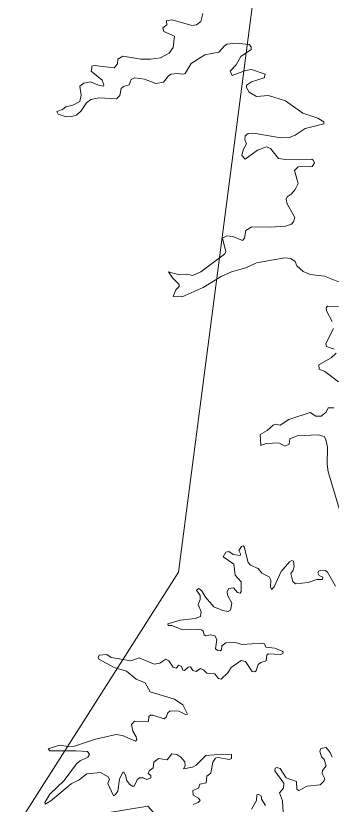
# Model space of a CAD drawing. Extents: x 553962 to 842807, y 8883888 to 9032388.
# Drawn here: x 797771 to 798264, y 9016929 to 9018160 of the extents above; entities that cross this region are included whole.
import ezdxf

# ---------------------------------------------------------------- set-up
doc = ezdxf.new("R2010")
doc.units = 0
doc.header["$LTSCALE"] = 150
doc.layers.add('60', color=7, linetype='Continuous', lineweight=53)

msp = doc.modelspace()

# ---------------------------------------------------------------- linework, layer by layer
at = {"layer": '60', "lineweight": 13}
msp.add_line((797836.7, 9018005.8), (797836.2, 9018006.9), dxfattribs=at)
msp.add_line((797836.7, 9018005.8), (797836.2, 9018006.9), dxfattribs=at)
for points in [[(804061.8, 9014740.5), (803186.9, 9014617.9), (802010, 9015595.2), (801134, 9015710.1), (799752.9, 9016951.9), (799131.7, 9016899.4), (798606.8, 9017214.5), (798116.9, 9016768.1), (797976.9, 9016925.6), (797770.7, 9016891.6), (798024.7, 9017291.1), (798157, 9018305.4), (798965.3, 9018723.6), (799501.2, 9019775.1), (800976.7, 9020255.6), (802624.4, 9022205.3), (802707.9, 9023068.8)], [(797889.3, 9018077.4), (797889.7, 9018080.8), (797893.1, 9018082), (797924.4, 9018078.2), (797929.5, 9018084.7), (797929.9, 9018091.6), (797938, 9018096.4), (797966, 9018091.8), (797981.3, 9018091.6), (797996.6, 9018094.1), (798010.4, 9018101.1), (798016.8, 9018109.8), (798018.5, 9018127.7), (798002.1, 9018134.9), (798000.4, 9018140.6), (798006.6, 9018145.7), (798006.2, 9018151.7), (798014.9, 9018153), (798045.5, 9018144.5), (798053.1, 9018145.5), (798059.7, 9018150.8), (798062.9, 9018163)], [(797889.3, 9018077.4), (797889.7, 9018080.8), (797893.1, 9018082), (797924.4, 9018078.2), (797929.5, 9018084.7), (797929.9, 9018091.6), (797938, 9018096.4), (797966, 9018091.8), (797981.3, 9018091.6), (797996.6, 9018094.1), (798010.4, 9018101.1), (798016.8, 9018109.8), (798018.5, 9018127.7), (798002.1, 9018134.9), (798000.4, 9018140.6), (798006.6, 9018145.7), (798006.2, 9018151.7), (798014.9, 9018153), (798045.5, 9018144.5), (798053.1, 9018145.5), (798059.7, 9018150.8), (798062.9, 9018163)], [(798010.5, 9017758), (798009.3, 9017759.8), (798024.6, 9017755.9), (798037.8, 9017756.3), (798046.7, 9017754.2), (798059.7, 9017759.8), (798096.9, 9017787.6), (798099, 9017791.2), (798093.9, 9017812.6), (798100.2, 9017816.2), (798100.2, 9017816.2), (798109.6, 9017815), (798125.1, 9017808.8), (798127.9, 9017812.5), (798130.2, 9017824.3), (798139.3, 9017830.1), (798168.7, 9017829.4), (798192, 9017831.3), (798201.4, 9017834.3), (798204.3, 9017837.9), (798206.5, 9017844.8), (798194.6, 9017865.9), (798192.9, 9017873), (798194.4, 9017876.8), (798201, 9017881.3), (798207.3, 9017888.4), (798212, 9017897.8), (798206.1, 9017918), (798211.8, 9017923.5), (798233.7, 9017924.4), (798237.1, 9017930.1), (798236, 9017933.7), (798233.4, 9017935.6), (798192, 9017935), (798181, 9017936.7), (798168.5, 9017952.6), (798162.3, 9017955.2), (798148.3, 9017949.9), (798129.1, 9017935.9), (798124.1, 9017941.4), (798126, 9017950.5), (798131.1, 9017959.7), (798128.5, 9017966), (798129.2, 9017972), (798133.6, 9017975.6), (798141.9, 9017976.4), (798184.8, 9017969.2), (798198, 9017969.4), (798207.3, 9017973), (798222.6, 9017983.4), (798251.9, 9017990.7), (798251.9, 9017993.8), (798242.6, 9017999.8), (798219.2, 9018007.7), (798192, 9018026.6), (798165.5, 9018035.3), (798146.6, 9018033.4), (798135.1, 9018040.3), (798131.1, 9018047.8), (798131.1, 9018051.4), (798139, 9018056.7), (798158.9, 9018062.9), (798160.2, 9018068.4), (798138.9, 9018075.6), (798129.6, 9018074.1), (798109, 9018066.5), (798105.4, 9018072.9), (798114.9, 9018083), (798122.2, 9018095.8), (798138.3, 9018107.1), (798138.3, 9018111.1), (798135.3, 9018114.7), (798115.1, 9018116.6), (798101.1, 9018115.1), (798096.7, 9018112.6), (798087.7, 9018102.8), (798065.9, 9018098.6), (798044.8, 9018085.2), (798035.5, 9018069.7), (798032.2, 9018068.4), (798022.7, 9018069.5), (798013.6, 9018068.4), (798009.3, 9018065.6), (798001.5, 9018055.7), (797989.4, 9018053.6), (797972, 9018060.5), (797956.2, 9018062.7), (797950.9, 9018059.9), (797947.7, 9018051.6), (797938.8, 9018049.1), (797935.2, 9018046.1), (797933.3, 9018035.3), (797928, 9018029.8), (797900.6, 9018031.4), (797887.8, 9018029.1), (797881.1, 9018023.6), (797873, 9018011.1), (797865.8, 9018004.3), (797858.1, 9018002.1), (797849.6, 9018001.9), (797836.7, 9018005.8)], [(798010.5, 9017758), (798009.3, 9017759.8), (798024.6, 9017755.9), (798037.8, 9017756.3), (798046.7, 9017754.2), (798059.7, 9017759.8), (798096.9, 9017787.6), (798099, 9017791.2), (798093.9, 9017812.6), (798100.2, 9017816.2), (798100.2, 9017816.2), (798109.6, 9017815), (798125.1, 9017808.8), (798127.9, 9017812.5), (798130.2, 9017824.3), (798139.3, 9017830.1), (798168.7, 9017829.4), (798192, 9017831.3), (798201.4, 9017834.3), (798204.3, 9017837.9), (798206.5, 9017844.8), (798194.6, 9017865.9), (798192.9, 9017873), (798194.4, 9017876.8), (798201, 9017881.3), (798207.3, 9017888.4), (798212, 9017897.8), (798206.1, 9017918), (798211.8, 9017923.5), (798233.7, 9017924.4), (798237.1, 9017930.1), (798236, 9017933.7), (798233.4, 9017935.6), (798192, 9017935), (798181, 9017936.7), (798168.5, 9017952.6), (798162.3, 9017955.2), (798148.3, 9017949.9), (798129.1, 9017935.9), (798124.1, 9017941.4), (798126, 9017950.5), (798131.1, 9017959.7), (798128.5, 9017966), (798129.2, 9017972), (798133.6, 9017975.6), (798141.9, 9017976.4), (798184.8, 9017969.2), (798198, 9017969.4), (798207.3, 9017973), (798222.6, 9017983.4), (798251.9, 9017990.7), (798251.9, 9017993.8), (798242.6, 9017999.8), (798219.2, 9018007.7), (798192, 9018026.6), (798165.5, 9018035.3), (798146.6, 9018033.4), (798135.1, 9018040.3), (798131.1, 9018047.8), (798131.1, 9018051.4), (798139, 9018056.7), (798158.9, 9018062.9), (798160.2, 9018068.4), (798138.9, 9018075.6), (798129.6, 9018074.1), (798109, 9018066.5), (798105.4, 9018072.9), (798114.9, 9018083), (798122.2, 9018095.8), (798138.3, 9018107.1), (798138.3, 9018111.1), (798135.3, 9018114.7), (798115.1, 9018116.6), (798101.1, 9018115.1), (798096.7, 9018112.6), (798087.7, 9018102.8), (798065.9, 9018098.6), (798044.8, 9018085.2), (798035.5, 9018069.7), (798032.2, 9018068.4), (798022.7, 9018069.5), (798013.6, 9018068.4), (798009.3, 9018065.6), (798001.5, 9018055.7), (797989.4, 9018053.6), (797972, 9018060.5), (797956.2, 9018062.7), (797950.9, 9018059.9), (797947.7, 9018051.6), (797938.8, 9018049.1), (797935.2, 9018046.1), (797933.3, 9018035.3), (797928, 9018029.8), (797900.6, 9018031.4), (797887.8, 9018029.1), (797881.1, 9018023.6), (797873, 9018011.1), (797865.8, 9018004.3), (797858.1, 9018002.1), (797849.6, 9018001.9), (797836.7, 9018005.8)], [(797836.2, 9018006.9), (797835, 9018010.3), (797843.6, 9018013.4), (797849, 9018017.4), (797859.9, 9018020), (797870.6, 9018026), (797873, 9018035.5), (797870.9, 9018049.7), (797876.8, 9018054.6), (797887.4, 9018056.3), (797900, 9018051), (797900, 9018051), (797907.6, 9018049.7), (797908.2, 9018051.7), (797905.6, 9018058.9), (797888.7, 9018072.9), (797889.3, 9018077.4)], [(797836.2, 9018006.9), (797835, 9018010.3), (797843.6, 9018013.4), (797849, 9018017.4), (797859.9, 9018020), (797870.6, 9018026), (797873, 9018035.5), (797870.9, 9018049.7), (797876.8, 9018054.6), (797887.4, 9018056.3), (797900, 9018051), (797900, 9018051), (797907.6, 9018049.7), (797908.2, 9018051.7), (797905.6, 9018058.9), (797888.7, 9018072.9), (797889.3, 9018077.4)], [(798190.8, 9017781.8), (798146.6, 9017773.6), (798130, 9017765.9), (798107.9, 9017760), (798091.3, 9017752.3), (798063.7, 9017735.1), (798030.6, 9017720.7), (798016.6, 9017721.1), (798020.6, 9017731.7), (798025.7, 9017736.8), (798025.7, 9017740.2), (798015.3, 9017750.6), (798010.5, 9017758)], [(798190.8, 9017781.8), (798146.6, 9017773.6), (798130, 9017765.9), (798107.9, 9017760), (798091.3, 9017752.3), (798063.7, 9017735.1), (798030.6, 9017720.7), (798016.6, 9017721.1), (798020.6, 9017731.7), (798025.7, 9017736.8), (798025.7, 9017740.2), (798015.3, 9017750.6), (798010.5, 9017758)], [(798276.6, 9017743.6), (798252.8, 9017753.2), (798230.7, 9017755.9), (798219.7, 9017760.2), (798209.7, 9017769.3), (798206.9, 9017775.9), (798200.5, 9017780.6), (798190.8, 9017781.8)], [(798276.6, 9017743.6), (798252.8, 9017753.2), (798230.7, 9017755.9), (798219.7, 9017760.2), (798209.7, 9017769.3), (798206.9, 9017775.9), (798200.5, 9017780.6), (798190.8, 9017781.8)], [(798265.1, 9017682.4), (798256.2, 9017699), (798255.6, 9017703.7), (798257.5, 9017706.4), (798274.9, 9017705.6)], [(798265.1, 9017682.4), (798256.2, 9017699), (798255.6, 9017703.7), (798257.5, 9017706.4), (798274.9, 9017705.6)], [(798267.9, 9017639.3), (798256.2, 9017643.1), (798254.9, 9017647.9), (798266.8, 9017671.4)], [(798267.9, 9017639.3), (798256.2, 9017643.1), (798254.9, 9017647.9), (798266.8, 9017671.4)], [(798274.9, 9017588.3), (798253.5, 9017604), (798244.7, 9017607.9), (798244.3, 9017614.4), (798263.2, 9017625.3), (798271, 9017632.7)], [(798274.9, 9017588.3), (798253.5, 9017604), (798244.7, 9017607.9), (798244.3, 9017614.4), (798263.2, 9017625.3), (798271, 9017632.7)], [(798287.4, 9017352.3), (798258.5, 9017447.5), (798257, 9017459.4), (798257.5, 9017486.2), (798255.1, 9017498), (798252.7, 9017502.8), (798243, 9017505.1), (798210.3, 9017504), (798198.9, 9017499.3), (798197.8, 9017490.8), (798190.8, 9017487.4), (798181.8, 9017492.7), (798161.9, 9017491.9), (798153.7, 9017488.5), (798152.7, 9017505.7), (798163.6, 9017512.1), (798172.7, 9017520.6), (798176.1, 9017521.8), (798183.6, 9017520.6), (798197.1, 9017529.3), (798230.5, 9017540.1), (798239.2, 9017534.4), (798247.9, 9017534.4), (798255.8, 9017540.5), (798258.7, 9017547.7), (798267.6, 9017547.3)], [(798287.4, 9017352.3), (798258.5, 9017447.5), (798257, 9017459.4), (798257.5, 9017486.2), (798255.1, 9017498), (798252.7, 9017502.8), (798243, 9017505.1), (798210.3, 9017504), (798198.9, 9017499.3), (798197.8, 9017490.8), (798190.8, 9017487.4), (798181.8, 9017492.7), (798161.9, 9017491.9), (798153.7, 9017488.5), (798152.7, 9017505.7), (798163.6, 9017512.1), (798172.7, 9017520.6), (798176.1, 9017521.8), (798183.6, 9017520.6), (798197.1, 9017529.3), (798230.5, 9017540.1), (798239.2, 9017534.4), (798247.9, 9017534.4), (798255.8, 9017540.5), (798258.7, 9017547.7), (798267.6, 9017547.3)], [(798119.4, 9017324.9), (798123.4, 9017331.1), (798125.8, 9017331.9), (798127.7, 9017330.7), (798133.8, 9017306), (798137.2, 9017302), (798149.1, 9017296.5), (798155.1, 9017289.2), (798166.6, 9017283.7), (798169, 9017278.6), (798168.7, 9017267.8), (798170.4, 9017263.8), (798174.6, 9017268.2), (798185.2, 9017292), (798198.4, 9017306.9), (798202, 9017309), (798204.3, 9017308.1), (798205.4, 9017300.1), (798203.9, 9017294.1), (798200.3, 9017289), (798200.3, 9017289), (798203.3, 9017276.3), (798207.9, 9017272.7), (798227.7, 9017274.6), (798240.9, 9017279.5), (798249.8, 9017279.5), (798250.2, 9017282.9), (798244.5, 9017285.8), (798242.6, 9017289.9), (798243.6, 9017292.4), (798247.5, 9017294.1), (798254.6, 9017293.3), (798257.9, 9017290.7), (798270.4, 9017268.8)], [(798119.4, 9017324.9), (798123.4, 9017331.1), (798125.8, 9017331.9), (798127.7, 9017330.7), (798133.8, 9017306), (798137.2, 9017302), (798149.1, 9017296.5), (798155.1, 9017289.2), (798166.6, 9017283.7), (798169, 9017278.6), (798168.7, 9017267.8), (798170.4, 9017263.8), (798174.6, 9017268.2), (798185.2, 9017292), (798198.4, 9017306.9), (798202, 9017309), (798204.3, 9017308.1), (798205.4, 9017300.1), (798203.9, 9017294.1), (798200.3, 9017289), (798200.3, 9017289), (798203.3, 9017276.3), (798207.9, 9017272.7), (798227.7, 9017274.6), (798240.9, 9017279.5), (798249.8, 9017279.5), (798250.2, 9017282.9), (798244.5, 9017285.8), (798242.6, 9017289.9), (798243.6, 9017292.4), (798247.5, 9017294.1), (798254.6, 9017293.3), (798257.9, 9017290.7), (798270.4, 9017268.8)], [(797899.4, 9017157.5), (797899.3, 9017157.7), (797900.8, 9017161.1), (797913.1, 9017162.1), (797919.8, 9017157.7), (797950.7, 9017152.7), (797963.5, 9017156.9), (797986.9, 9017147.1), (797995.9, 9017149), (798005.1, 9017155.2), (798009.8, 9017152.6), (798016.6, 9017142.5), (798021.5, 9017141.2), (798025.5, 9017145.8), (798029.5, 9017143.5), (798031.5, 9017137.8), (798034.2, 9017137.6), (798039.9, 9017142.7), (798043.4, 9017143.1), (798043.4, 9017143.1), (798047.4, 9017137.6), (798052.3, 9017135.9), (798059.1, 9017140.3), (798064.4, 9017138), (798069.4, 9017133.1), (798081.5, 9017132.1), (798087.3, 9017124.8), (798091.4, 9017124), (798102.2, 9017133.8), (798107.3, 9017142), (798122.8, 9017152.8), (798129.6, 9017151.2), (798140, 9017135.7), (798143.8, 9017135.2), (798146.3, 9017137.1), (798149.1, 9017146.7), (798153.6, 9017149.9), (798161.6, 9017152.5), (798162.7, 9017161.5), (798165, 9017163.5), (798184.8, 9017162.2), (798187.8, 9017163.7), (798188.4, 9017165.8), (798186.9, 9017167.7), (798175.5, 9017172.2), (798161.4, 9017173.7), (798159.1, 9017179.2), (798155.1, 9017180.2), (798124.8, 9017178.1), (798113, 9017181.3), (798099, 9017180.7), (798092.6, 9017175.8), (798092.2, 9017169.8), (798090, 9017168.2), (798086.2, 9017168.4), (798082.8, 9017171.2), (798085, 9017185.9), (798081.8, 9017191.5), (798074.3, 9017192.8), (798067.5, 9017191.3), (798065.2, 9017192.8), (798063.3, 9017199), (798060.7, 9017200.9), (798052.3, 9017202.1), (798031.9, 9017200.7), (798014.7, 9017207.4), (798008.9, 9017207.5), (798008.5, 9017210.4), (798027.6, 9017216.2), (798051, 9017218.3), (798059.5, 9017221.5), (798060.3, 9017228.9), (798055.5, 9017240.6), (798058.7, 9017248.2), (798058.6, 9017254.6), (798052.9, 9017262.7), (798056.5, 9017265.2), (798061.2, 9017261.8), (798066.9, 9017252), (798080.3, 9017237), (798094.1, 9017230.8), (798102.4, 9017229.6), (798106.2, 9017231.4), (798108.3, 9017242.7), (798101.3, 9017255.2), (798101.1, 9017260.7), (798103.7, 9017265.4), (798110.9, 9017266.3), (798117.3, 9017259.1), (798121.1, 9017258.2), (798122.6, 9017260.6), (798122.6, 9017275.7), (798113.2, 9017286.3), (798111.5, 9017303.2), (798094.5, 9017314.7), (798098.6, 9017322), (798103.6, 9017323), (798110.3, 9017318.3), (798121.1, 9017316.9), (798121.7, 9017319.6), (798119.4, 9017324.9)], [(797899.4, 9017157.5), (797899.3, 9017157.7), (797900.8, 9017161.1), (797913.1, 9017162.1), (797919.8, 9017157.7), (797950.7, 9017152.7), (797963.5, 9017156.9), (797986.9, 9017147.1), (797995.9, 9017149), (798005.1, 9017155.2), (798009.8, 9017152.6), (798016.6, 9017142.5), (798021.5, 9017141.2), (798025.5, 9017145.8), (798029.5, 9017143.5), (798031.5, 9017137.8), (798034.2, 9017137.6), (798039.9, 9017142.7), (798043.4, 9017143.1), (798043.4, 9017143.1), (798047.4, 9017137.6), (798052.3, 9017135.9), (798059.1, 9017140.3), (798064.4, 9017138), (798069.4, 9017133.1), (798081.5, 9017132.1), (798087.3, 9017124.8), (798091.4, 9017124), (798102.2, 9017133.8), (798107.3, 9017142), (798122.8, 9017152.8), (798129.6, 9017151.2), (798140, 9017135.7), (798143.8, 9017135.2), (798146.3, 9017137.1), (798149.1, 9017146.7), (798153.6, 9017149.9), (798161.6, 9017152.5), (798162.7, 9017161.5), (798165, 9017163.5), (798184.8, 9017162.2), (798187.8, 9017163.7), (798188.4, 9017165.8), (798186.9, 9017167.7), (798175.5, 9017172.2), (798161.4, 9017173.7), (798159.1, 9017179.2), (798155.1, 9017180.2), (798124.8, 9017178.1), (798113, 9017181.3), (798099, 9017180.7), (798092.6, 9017175.8), (798092.2, 9017169.8), (798090, 9017168.2), (798086.2, 9017168.4), (798082.8, 9017171.2), (798085, 9017185.9), (798081.8, 9017191.5), (798074.3, 9017192.8), (798067.5, 9017191.3), (798065.2, 9017192.8), (798063.3, 9017199), (798060.7, 9017200.9), (798052.3, 9017202.1), (798031.9, 9017200.7), (798014.7, 9017207.4), (798008.9, 9017207.5), (798008.5, 9017210.4), (798027.6, 9017216.2), (798051, 9017218.3), (798059.5, 9017221.5), (798060.3, 9017228.9), (798055.5, 9017240.6), (798058.7, 9017248.2), (798058.6, 9017254.6), (798052.9, 9017262.7), (798056.5, 9017265.2), (798061.2, 9017261.8), (798066.9, 9017252), (798080.3, 9017237), (798094.1, 9017230.8), (798102.4, 9017229.6), (798106.2, 9017231.4), (798108.3, 9017242.7), (798101.3, 9017255.2), (798101.1, 9017260.7), (798103.7, 9017265.4), (798110.9, 9017266.3), (798117.3, 9017259.1), (798121.1, 9017258.2), (798122.6, 9017260.6), (798122.6, 9017275.7), (798113.2, 9017286.3), (798111.5, 9017303.2), (798094.5, 9017314.7), (798098.6, 9017322), (798103.6, 9017323), (798110.3, 9017318.3), (798121.1, 9017316.9), (798121.7, 9017319.6), (798119.4, 9017324.9)], [(797822.5, 9017013.8), (797821.5, 9017014.9), (797839, 9017020.7), (797853, 9017018.8), (797862.4, 9017019.2), (797895.2, 9017029.9), (797927.8, 9017037.7), (797937.2, 9017035.8), (797957.8, 9017027.1), (797959.6, 9017029), (797958.8, 9017033.7), (797953.5, 9017042.6), (797951.4, 9017053.1), (797956.2, 9017058.3), (797978.1, 9017057.7), (797978.6, 9017065.3), (797981.4, 9017067.5), (797985, 9017067.7), (798002.6, 9017061.7), (798005.8, 9017064.3), (798008.3, 9017071.1), (798011.9, 9017074.5), (798025.3, 9017073.8), (798036.1, 9017068.8), (798039.1, 9017069.4), (798031.7, 9017084), (798018.5, 9017092.8), (797980.5, 9017103.8), (797973, 9017118), (797958.7, 9017124), (797943.5, 9017136.5), (797924.4, 9017142.2), (797900.6, 9017155), (797899.4, 9017157.5)], [(797822.5, 9017013.8), (797821.5, 9017014.9), (797839, 9017020.7), (797853, 9017018.8), (797862.4, 9017019.2), (797895.2, 9017029.9), (797927.8, 9017037.7), (797937.2, 9017035.8), (797957.8, 9017027.1), (797959.6, 9017029), (797958.8, 9017033.7), (797953.5, 9017042.6), (797951.4, 9017053.1), (797956.2, 9017058.3), (797978.1, 9017057.7), (797978.6, 9017065.3), (797981.4, 9017067.5), (797985, 9017067.7), (798002.6, 9017061.7), (798005.8, 9017064.3), (798008.3, 9017071.1), (798011.9, 9017074.5), (798025.3, 9017073.8), (798036.1, 9017068.8), (798039.1, 9017069.4), (798031.7, 9017084), (798018.5, 9017092.8), (797980.5, 9017103.8), (797973, 9017118), (797958.7, 9017124), (797943.5, 9017136.5), (797924.4, 9017142.2), (797900.6, 9017155), (797899.4, 9017157.5)], [(797816.4, 9016929.5), (797816.2, 9016931.5), (797824.1, 9016944.2), (797846.4, 9016965.5), (797865.8, 9016991.8), (797871.3, 9016996.3), (797883.2, 9017002), (797885.9, 9017006.3), (797882.6, 9017011), (797864.5, 9017012.2), (797824.1, 9017012), (797822.5, 9017013.8)], [(797816.4, 9016929.5), (797816.2, 9016931.5), (797824.1, 9016944.2), (797846.4, 9016965.5), (797865.8, 9016991.8), (797871.3, 9016996.3), (797883.2, 9017002), (797885.9, 9017006.3), (797882.6, 9017011), (797864.5, 9017012.2), (797824.1, 9017012), (797822.5, 9017013.8)], [(798048, 9016928.1), (798055.7, 9016931.3), (798058.8, 9016934.5), (798056.1, 9016938.1), (798047.6, 9016942.8), (798047.3, 9016949.9), (798056.1, 9016953.6), (798058, 9016960), (798068.2, 9016961.9), (798069, 9016972.2), (798075.2, 9016977.1), (798078.6, 9016994.2), (798082.8, 9017000.7), (798086.4, 9017001.4), (798104.5, 9016998.6), (798107.7, 9016999.9), (798107.5, 9017006.3), (798093.8, 9017006.9), (798067.8, 9017004.7), (798067.8, 9017004.7), (798052.5, 9016989.5), (798046.7, 9016986.3), (798032.9, 9016984), (798035.1, 9016988.7), (798034.8, 9016995), (798028.3, 9017002.2), (798022.1, 9017006.1), (798014.7, 9017007.1), (798007, 9016997.8), (797993.6, 9017000.1), (797986.4, 9016994), (797985.3, 9016985.5), (797979.6, 9016981.2), (797977.7, 9016976.8), (797981.7, 9016973.3), (797981.7, 9016969.7), (797975.2, 9016967.2), (797969.6, 9016969.7), (797963.9, 9016969.7), (797960.3, 9016966.9), (797955.8, 9016957), (797952.6, 9016957), (797948.2, 9016960), (797943.5, 9016966.2), (797942.6, 9016973), (797939.5, 9016978.4), (797937.8, 9016978.6), (797932.7, 9016967.8), (797930.3, 9016949.1), (797926.7, 9016943.8), (797923.6, 9016941.9), (797914.6, 9016961), (797916.9, 9016967.6), (797914.8, 9016971.6), (797903.1, 9016978), (797881.9, 9016975.9), (797870, 9016966.6), (797857.2, 9016960.4), (797825.4, 9016933.8), (797816.5, 9016928.8), (797816.4, 9016929.5)], [(798048, 9016928.1), (798055.7, 9016931.3), (798058.8, 9016934.5), (798056.1, 9016938.1), (798047.6, 9016942.8), (798047.3, 9016949.9), (798056.1, 9016953.6), (798058, 9016960), (798068.2, 9016961.9), (798069, 9016972.2), (798075.2, 9016977.1), (798078.6, 9016994.2), (798082.8, 9017000.7), (798086.4, 9017001.4), (798104.5, 9016998.6), (798107.7, 9016999.9), (798107.5, 9017006.3), (798093.8, 9017006.9), (798067.8, 9017004.7), (798067.8, 9017004.7), (798052.5, 9016989.5), (798046.7, 9016986.3), (798032.9, 9016984), (798035.1, 9016988.7), (798034.8, 9016995), (798028.3, 9017002.2), (798022.1, 9017006.1), (798014.7, 9017007.1), (798007, 9016997.8), (797993.6, 9017000.1), (797986.4, 9016994), (797985.3, 9016985.5), (797979.6, 9016981.2), (797977.7, 9016976.8), (797981.7, 9016973.3), (797981.7, 9016969.7), (797975.2, 9016967.2), (797969.6, 9016969.7), (797963.9, 9016969.7), (797960.3, 9016966.9), (797955.8, 9016957), (797952.6, 9016957), (797948.2, 9016960), (797943.5, 9016966.2), (797942.6, 9016973), (797939.5, 9016978.4), (797937.8, 9016978.6), (797932.7, 9016967.8), (797930.3, 9016949.1), (797926.7, 9016943.8), (797923.6, 9016941.9), (797914.6, 9016961), (797916.9, 9016967.6), (797914.8, 9016971.6), (797903.1, 9016978), (797881.9, 9016975.9), (797870, 9016966.6), (797857.2, 9016960.4), (797825.4, 9016933.8), (797816.5, 9016928.8), (797816.4, 9016929.5)], [(798265.1, 9017001.8), (798261.9, 9017009.2), (798255.5, 9017016.9), (798247.5, 9017015.4), (798245.6, 9017011.4), (798248.1, 9017002.7), (798252.3, 9016998.4), (798255.5, 9016988.3), (798249.8, 9016981), (798249.4, 9016976.7), (798253, 9016969.5), (798252.4, 9016964.9), (798246.4, 9016958.9), (798226, 9016957), (798213.1, 9016950), (798209.9, 9016952.1), (798209.2, 9016964), (798193.1, 9016970), (798183.9, 9016984.2), (798178.5, 9016985.7), (798176.1, 9016984.8), (798175.2, 9016980.6), (798189.5, 9016961.2), (798189.5, 9016961.2), (798189.1, 9016953.8), (798182.7, 9016946.5), (798187.4, 9016933.8), (798188.6, 9016916)], [(798265.1, 9017001.8), (798261.9, 9017009.2), (798255.5, 9017016.9), (798247.5, 9017015.4), (798245.6, 9017011.4), (798248.1, 9017002.7), (798252.3, 9016998.4), (798255.5, 9016988.3), (798249.8, 9016981), (798249.4, 9016976.7), (798253, 9016969.5), (798252.4, 9016964.9), (798246.4, 9016958.9), (798226, 9016957), (798213.1, 9016950), (798209.9, 9016952.1), (798209.2, 9016964), (798193.1, 9016970), (798183.9, 9016984.2), (798178.5, 9016985.7), (798176.1, 9016984.8), (798175.2, 9016980.6), (798189.5, 9016961.2), (798189.5, 9016961.2), (798189.1, 9016953.8), (798182.7, 9016946.5), (798187.4, 9016933.8), (798188.6, 9016916)], [(798160.6, 9016926.6), (798154.7, 9016936.3), (798154, 9016941.9), (798150.2, 9016944), (798147.5, 9016943.2), (798146.6, 9016934.2), (798138.7, 9016921.1)], [(798160.6, 9016926.6), (798154.7, 9016936.3), (798154, 9016941.9), (798150.2, 9016944), (798147.5, 9016943.2), (798146.6, 9016934.2), (798138.7, 9016921.1)]]:
    msp.add_lwpolyline(points, dxfattribs=at)

doc.saveas('drawing.dxf')
